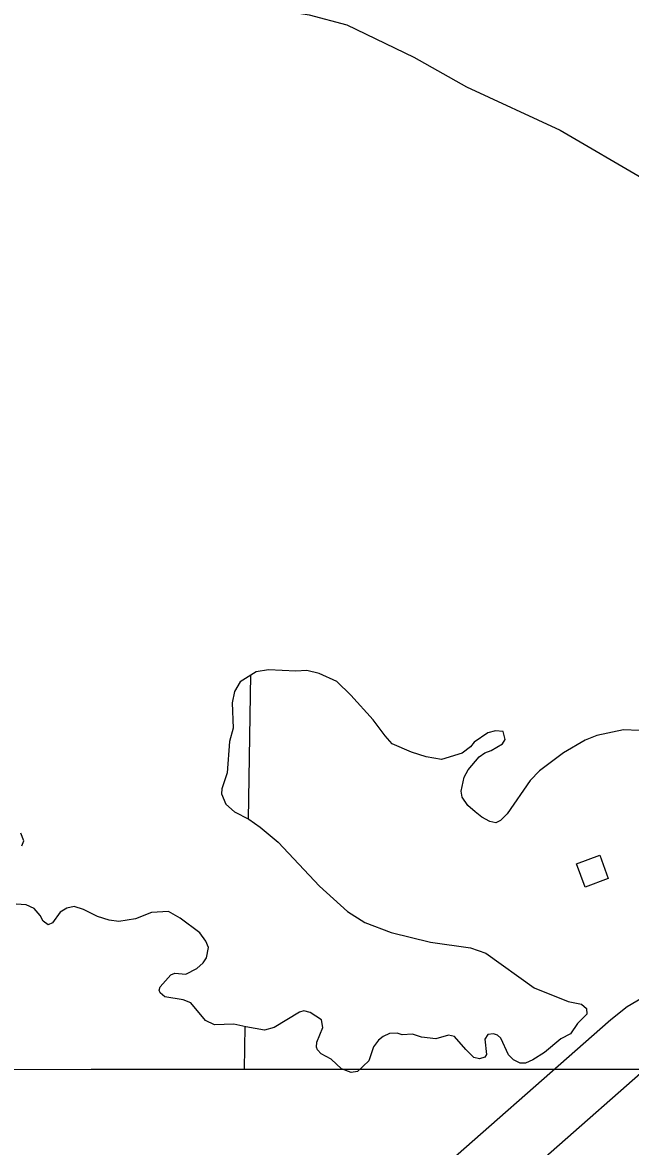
# Model space of a CAD drawing. Extents: x -19 to 366, y -4 to 359.
# Drawn here: x 142.214 to 142.697, y 197.976 to 198.869 of the extents above; entities that cross this region are included whole.
import ezdxf

# ---------------------------------------------------------------- set-up
doc = ezdxf.new("R2010")
doc.units = 0
for name, color, linetype in [('Level 10', 7, 'Continuous'), ('Level 5', 7, 'Continuous'), ('Level 56', 7, 'Continuous'), ('Level 60', 7, 'Continuous'), ('Level 63', 7, 'Continuous'), ('Level 9', 7, 'Continuous')]:
    doc.layers.add(name, color=color, linetype=linetype)

msp = doc.modelspace()

# ---------------------------------------------------------------- linework, layer by layer
at = {"layer": 'Level 10'}
for points in [[(142.8633, 198.1804), (142.8391, 198.15703), (142.82098, 198.14198), (142.80157, 198.13019), (142.77981, 198.12101), (142.72522, 198.10222), (142.70968, 198.09557), (142.69453, 198.0866), (142.68137, 198.07628), (142.52507, 197.93861), (142.4898, 197.90757), (142.47396, 197.8914), (142.46067, 197.87294), (142.43613, 197.83227), (142.43194, 197.82633)], [(142.47062, 197.79903), (142.47579, 197.80635), (142.50021, 197.84683), (142.51029, 197.86082), (142.5224, 197.87318), (142.55636, 197.90308), (142.71165, 198.03986), (142.72131, 198.04743), (142.73114, 198.05325), (142.74227, 198.05801), (142.79673, 198.07676), (142.82319, 198.08792), (142.84854, 198.10333), (142.87071, 198.12174), (142.89619, 198.14634)]]:
    msp.add_lwpolyline(points, dxfattribs=at)
at = {"layer": 'Level 5'}
for points in [[(142.3937, 198.23586), (142.39557, 198.35031)], [(142.39046, 198.03707), (142.39101, 198.07093)]]:
    msp.add_lwpolyline(points, dxfattribs=at)
at = {"layer": 'Level 56'}
msp.add_lwpolyline([(142.67261, 198.20721), (142.67947, 198.18873), (142.66094, 198.18184), (142.65407, 198.20032)], close=True, dxfattribs=at)
at = {"layer": 'Level 60'}
for points in [[(146.77834, 1.69699), (146.57878, 10.31313), (146.37852, 18.92942), (146.17757, 27.54584), (145.97591, 36.16241), (145.77356, 44.77911), (145.57052, 53.39596), (145.36679, 62.01295), (145.16236, 70.63008), (144.95724, 79.24735), (144.75142, 87.86477), (144.54492, 96.48232), (144.33773, 105.10002), (144.12986, 113.71787), (143.92129, 122.33585), (143.71204, 130.95398), (143.5021, 139.57225), (143.29148, 148.19067), (143.08018, 156.80923), (142.8682, 165.42794), (142.65553, 174.04679), (142.44218, 182.66579), (142.22816, 191.28493), (142.01345, 199.90421), (141.79807, 208.52365), (141.58202, 217.14322), (141.36528, 225.76295), (141.14788, 234.38282), (140.9298, 243.00284), (140.71105, 251.623), (140.49162, 260.24332), (140.27153, 268.86377), (140.05077, 277.48438), (139.82934, 286.10514), (139.60724, 294.72604), (139.38447, 303.34709), (139.16105, 311.96829), (138.93695, 320.58964), (138.7122, 329.21114), (138.48678, 337.83278), (138.2607, 346.45458)], [(0, 198.13258), (7.10141, 198.13701), (14.2028, 198.15029), (21.30418, 198.17244), (28.40552, 198.20345), (35.50682, 198.24331), (42.60806, 198.29203), (49.70923, 198.34961), (56.81033, 198.41605), (63.91134, 198.49135), (71.01225, 198.5755), (78.11305, 198.66852), (85.21373, 198.77039), (92.31428, 198.88112), (99.41468, 199.0007), (106.51492, 199.12915), (113.61501, 199.26645), (120.71491, 199.4126), (127.81463, 199.56762), (134.91415, 199.73149), (142.01345, 199.90421), (149.11254, 200.0858), (156.2114, 200.27623), (163.31001, 200.47553), (170.40837, 200.68367), (177.50646, 200.90068), (184.60427, 201.12653), (191.7018, 201.36125), (198.79903, 201.60481), (205.89596, 201.85723), (212.99256, 202.1185), (220.08883, 202.38862), (227.18475, 202.6676), (234.28033, 202.95542), (241.37554, 203.2521), (248.47037, 203.55763), (255.56482, 203.87201), (262.65887, 204.19524), (269.75251, 204.52732), (276.84573, 204.86824), (283.93852, 205.21802), (291.03086, 205.57664), (298.12276, 205.94411), (305.21419, 206.32042), (312.30515, 206.70559), (319.39562, 207.09959), (326.48559, 207.50244), (333.57505, 207.91414), (340.664, 208.33468)], [(0, 189.51617), (7.11214, 189.52059), (14.22427, 189.53386), (21.33637, 189.55597), (28.44845, 189.58693), (35.56048, 189.62672), (42.67245, 189.67537), (49.78436, 189.73285), (56.89619, 189.79918), (64.00793, 189.87436), (71.11958, 189.95838), (78.23111, 190.05124), (85.34253, 190.15294), (92.45381, 190.26349), (99.56495, 190.38288), (106.67593, 190.51112), (113.78675, 190.6482), (120.89739, 190.79412), (128.00785, 190.94888), (135.11811, 191.11248), (142.22816, 191.28493), (149.33799, 191.46621), (156.44759, 191.65634), (163.55694, 191.85531), (170.66605, 192.06312), (177.77489, 192.27977), (184.88345, 192.50526), (191.99173, 192.73959), (199.09971, 192.98276), (206.20739, 193.23477), (213.31474, 193.49561), (220.42177, 193.7653), (227.52845, 194.04382), (234.63479, 194.33118), (241.74076, 194.62738), (248.84635, 194.93241), (255.95157, 195.24628), (263.05638, 195.56898), (270.16079, 195.90052), (277.26478, 196.24089), (284.36834, 196.5901), (291.47147, 196.94814), (298.57414, 197.31501), (305.67635, 197.69072), (312.77809, 198.07525), (319.87934, 198.46862), (326.9801, 198.87082), (334.08035, 199.28185), (341.18009, 199.7017)]]:
    msp.add_spline(points, degree=3, dxfattribs=at)
at = {"layer": 'Level 63'}
msp.add_lwpolyline([(140.83205, 198.03809), (141.26817, 198.0367), (141.39108, 198.03674), (142.26862, 198.03703), (142.39046, 198.03707), (143.04238, 198.03729), (143.27017, 198.03888), (143.38526, 198.03905), (145.27639, 198.04185)], dxfattribs=at)
at = {"layer": 'Level 9'}
for points in [[(142.20175, 198.96157), (142.23718, 198.9499), (142.25951, 198.93938), (142.29895, 198.91257), (142.31347, 198.90479), (142.32834, 198.89872), (142.34906, 198.89539), (142.37079, 198.88714), (142.39021, 198.88133), (142.41131, 198.87743), (142.42534, 198.87743), (142.44187, 198.87461), (142.47175, 198.86685), (142.52482, 198.84117), (142.56668, 198.81743), (142.6413, 198.78293), (142.70936, 198.74341), (142.74545, 198.72547), (142.77423, 198.71447), (142.79449, 198.70278), (142.80029, 198.69527)], [(142.57376, 198.24165), (142.56781, 198.2467), (142.56335, 198.25328), (142.56253, 198.25802), (142.56502, 198.26906), (142.56816, 198.27499), (142.57693, 198.28535), (142.58143, 198.28845), (142.58634, 198.29022), (142.59536, 198.29547), (142.59739, 198.2991), (142.59579, 198.30534), (142.5899, 198.30602), (142.58367, 198.30442), (142.57297, 198.29688), (142.56999, 198.29323), (142.56323, 198.28821), (142.54681, 198.28324), (142.53465, 198.28536), (142.52303, 198.289), (142.50777, 198.29563), (142.50218, 198.30182), (142.49252, 198.3146), (142.4748, 198.33429), (142.46365, 198.34515), (142.44972, 198.35142), (142.44001, 198.35395), (142.4313, 198.35326), (142.40948, 198.3543), (142.39964, 198.35284), (142.38687, 198.34489), (142.38243, 198.33705), (142.38066, 198.3281), (142.38152, 198.308), (142.37844, 198.29752), (142.37671, 198.27244), (142.37234, 198.25985), (142.37202, 198.25586), (142.37555, 198.24756), (142.38246, 198.24158), (142.39373, 198.23584), (142.40292, 198.22951), (142.41712, 198.21755), (142.45004, 198.1825), (142.47213, 198.16229), (142.48591, 198.15355), (142.50706, 198.14567), (142.53826, 198.13812), (142.56999, 198.1336), (142.58218, 198.1294), (142.62068, 198.10182), (142.64757, 198.09098), (142.65822, 198.08884), (142.66206, 198.08529), (142.6625, 198.08093), (142.65503, 198.07343), (142.64946, 198.06519), (142.64174, 198.06129), (142.62881, 198.0503)], [(142.72628, 198.30157), (142.72188, 198.30436), (142.71636, 198.30562), (142.69151, 198.30661), (142.67034, 198.30216), (142.6611, 198.29862), (142.6438, 198.28852), (142.62467, 198.27403), (142.61739, 198.26634), (142.59918, 198.24009), (142.59376, 198.23471), (142.59, 198.23295), (142.58524, 198.23402), (142.57894, 198.23736), (142.57376, 198.24165)], [(142.21355, 198.21447), (142.215, 198.21866), (142.21265, 198.22451)], [(142.29062, 198.15456), (142.28283, 198.1556), (142.27369, 198.15832), (142.26242, 198.16406), (142.25518, 198.16643), (142.24933, 198.16502), (142.24406, 198.16192), (142.23793, 198.15348), (142.23454, 198.15192), (142.23051, 198.15471), (142.22817, 198.15924), (142.22336, 198.16468), (142.21706, 198.16763), (142.20909, 198.16828)], [(142.62881, 198.0503), (142.61942, 198.04448), (142.61358, 198.04194), (142.60941, 198.04188), (142.60425, 198.04466), (142.60021, 198.04859), (142.59395, 198.0618), (142.59146, 198.06404), (142.58822, 198.06533), (142.58368, 198.0647), (142.58127, 198.06087), (142.58257, 198.04893), (142.58128, 198.04663), (142.57713, 198.04525), (142.57256, 198.04633), (142.56621, 198.05289), (142.55715, 198.06321), (142.55259, 198.06428), (142.54239, 198.0613), (142.531, 198.06267), (142.52376, 198.06504), (142.51562, 198.06455), (142.51181, 198.06564), (142.50556, 198.06537), (142.50066, 198.06321), (142.49691, 198.06032), (142.49281, 198.05495), (142.48918, 198.04389), (142.4802, 198.03523), (142.47509, 198.03459), (142.46747, 198.03753), (142.45939, 198.0452), (142.45137, 198.04946), (142.44829, 198.05246), (142.4475, 198.05472), (142.44783, 198.05871), (142.45259, 198.07036), (142.45156, 198.07623), (142.44256, 198.08218), (142.43761, 198.08344), (142.43403, 198.08245), (142.41391, 198.07022), (142.40617, 198.06803), (142.39134, 198.07087), (142.38183, 198.07302), (142.36668, 198.07225), (142.35942, 198.07576), (142.34785, 198.08984), (142.34175, 198.09223), (142.32711, 198.09469), (142.32347, 198.09787), (142.32268, 198.09995), (142.3234, 198.10261), (142.33179, 198.11221), (142.335, 198.1134), (142.34373, 198.11275), (142.35258, 198.11705), (142.35744, 198.12167), (142.36023, 198.12569), (142.36182, 198.13387), (142.35966, 198.13878), (142.35483, 198.14536), (142.3393, 198.15711), (142.32994, 198.1623), (142.31649, 198.16155), (142.30386, 198.15664), (142.29062, 198.15456)]]:
    msp.add_lwpolyline(points, dxfattribs=at)

doc.saveas('drawing.dxf')
